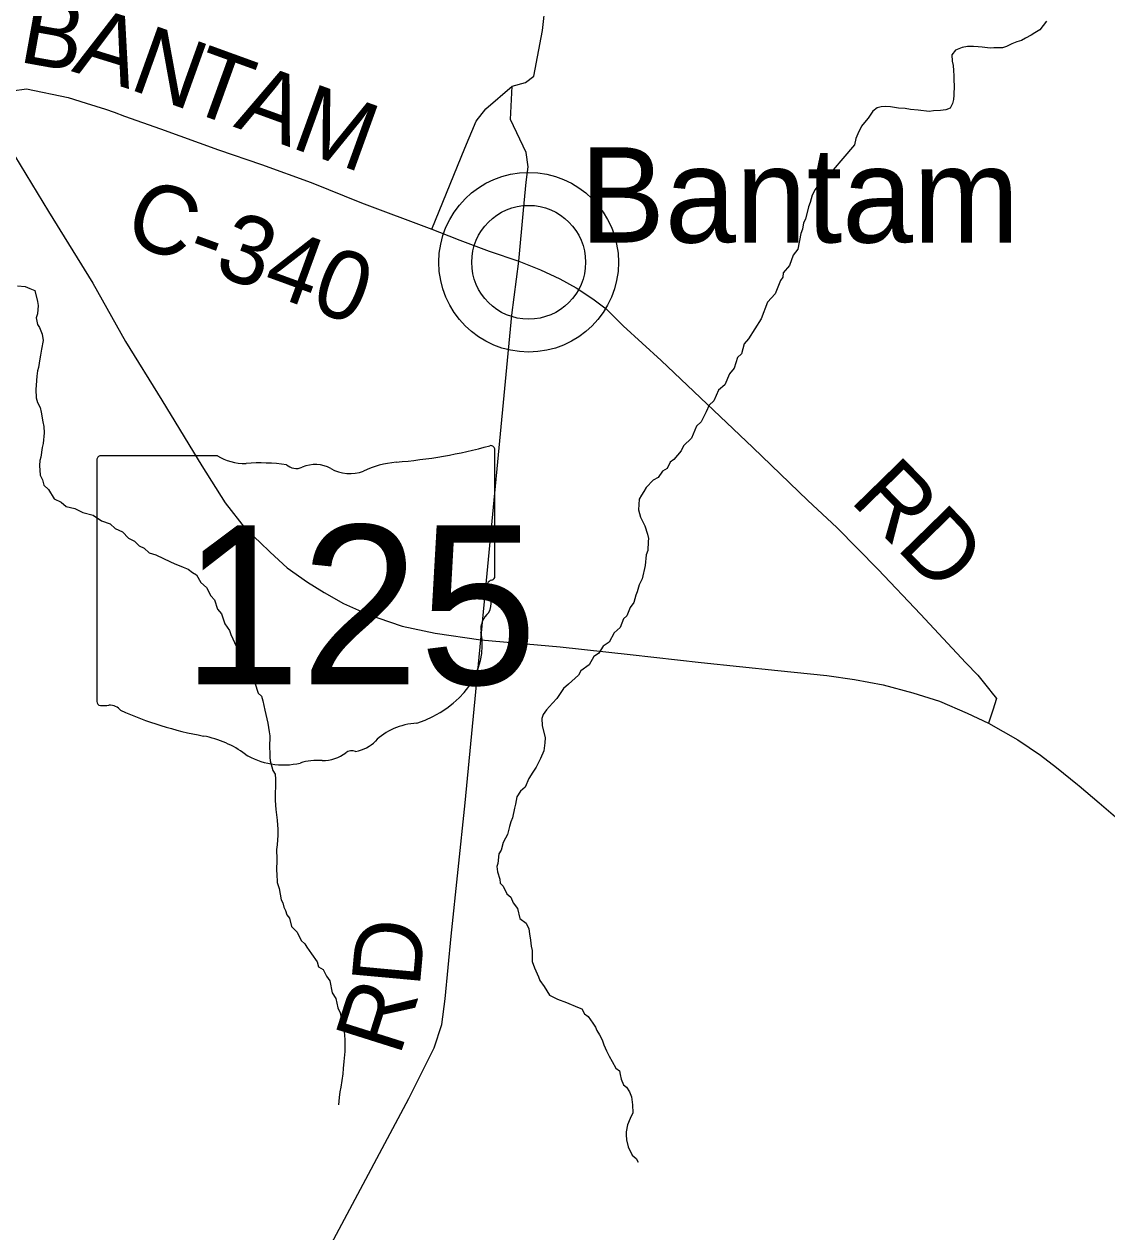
# Model space of a CAD drawing. Extents: x 1310247 to 1664935, y 235267 to 584339.
# Drawn here: x 1499836 to 1504571, y 363709 to 368992 of the extents above; entities that cross this region are included whole.
import ezdxf

# ---------------------------------------------------------------- set-up
doc = ezdxf.new("R2010")
doc.units = 0
for name, color, linetype in [('GM_X_County_Road', 7, 'Continuous'), ('GM_X_County_Road_Text', 7, 'Continuous'), ('GM_X_Minor_River', 7, 'Continuous'), ('GM_X_State_Location', 7, 'Continuous'), ('GM_X_State_Route', 7, 'Continuous'), ('GM_X_State_Shield', 7, 'Continuous'), ('GM_X_Unincorporated', 7, 'Continuous'), ('GM_X_Unincorporated_Location', 7, 'Continuous'), ('GM_X_Unincorporated_Text', 7, 'Continuous')]:
    doc.layers.add(name, color=color, linetype=linetype)

msp = doc.modelspace()

# ---------------------------------------------------------------- linework, layer by layer
at = {"layer": 'GM_X_County_Road'}
for points in [[(1501619, 368095.1), (1501762.8, 368449.7), (1501813.5, 368568), (1501854.5, 368621.1), (1501970.5, 368720.1), (1502029, 368737), (1502064.6, 368763.6), (1502103.3, 368964), (1502141.9, 369323.9), (1502187.8, 369761), (1502522.4, 369733.3), (1502730, 369703.3), (1503364, 369628.9), (1503966.6, 369574.5), (1505569.6, 369422.8)], [(1499657, 368636.8), (1499719.8, 368679.1), (1499783.7, 368700.8), (1499846, 368708.6), (1500028.3, 368670.6), (1500107.4, 368646.5), (1500191.9, 368619.9), (1500229.4, 368606.3)], [(1501999.5, 367954.6), (1502019.2, 368177.8), (1502031.8, 368300.6), (1502040.5, 368367.5), (1502030.8, 368430.3), (1501963.2, 368575.2), (1501970.5, 368720.1)], [(1500229.4, 368606.3), (1500275.2, 368589.7), (1500432.2, 368534.2), (1500685.1, 368442.2), (1500874.1, 368377.2), (1501091.4, 368299.9), (1501311.2, 368210.6), (1501619, 368095.1), (1501726.7, 368052.1)], [(1501726.7, 368052.1), (1501729, 368051.2), (1501869, 367998.1), (1501999.5, 367954.6), (1502086.4, 367920.8), (1502094.5, 367916.9)], [(1501833, 366298.1), (1501968.9, 367719), (1501999.5, 367954.6)], [(1502094.5, 367916.9), (1502178.1, 367877.3), (1502250.6, 367838.7), (1502323, 367790.4), (1502381, 367746.9), (1502455.9, 367672.1), (1502622.5, 367519.9), (1503022.6, 367140.4), (1503263.8, 366908.8), (1503390.4, 366790.6), (1503570.9, 366606.2), (1503755.9, 366411.6), (1503955, 366198.4), (1504006.4, 366144), (1504059.6, 366078.2), (1504063.6, 366073.3)], [(1498537.1, 358688.3), (1499078.1, 359694), (1500569.8, 362512.4), (1501518.5, 364293.1), (1501629.1, 364514.4), (1501662.4, 364616.3), (1501676.5, 364728.7), (1501702.9, 365002.7), (1501764.3, 365585.8), (1501833, 366298.1)], [(1504063.6, 366073.3), (1504088.7, 366042.6), (1504072.3, 365991.1), (1504053.3, 365934.5)]]:
    msp.add_lwpolyline(points, dxfattribs=at)
at = {"layer": 'GM_X_Minor_River'}
for points in [[(1504307.3, 369005.2), (1504292.9, 368985.3), (1504278.5, 368967.5), (1504256.2, 368953.8), (1504240, 368944.1), (1504215.7, 368930.5), (1504197.4, 368920.7), (1504177.3, 368915), (1504155, 368905.4), (1504132.8, 368893.7), (1504114.6, 368888), (1504076.5, 368888.7), (1504060.4, 368887), (1504026.3, 368891.6), (1504008.3, 368891.9), (1503988.2, 368894.2), (1503962.1, 368894.7), (1503938, 368889.1), (1503909.7, 368877.6), (1503893.3, 368857.8), (1503894.8, 368829.6), (1503898.5, 368811.5), (1503900.2, 368789.3), (1503901.8, 368765.2), (1503901.4, 368745.1), (1503903, 368723), (1503902.3, 368680.8), (1503900, 368662.8), (1503895.7, 368644.8), (1503885.3, 368624.9), (1503867.1, 368617.2), (1503843, 368613.6)], [(1503843, 368613.6), (1503812.9, 368612.1), (1503794.8, 368610.4), (1503746.7, 368615.3), (1503712.6, 368617.9), (1503688.6, 368622.3), (1503660.5, 368624.8), (1503624.5, 368629.5), (1503602.4, 368631.9), (1503584.3, 368630.2), (1503566.2, 368626.5), (1503547.9, 368610.7), (1503527.3, 368581), (1503510.9, 368561.2), (1503498.6, 368545.3), (1503482, 368511.5), (1503473.6, 368491.5), (1503467.1, 368463.5), (1503323.8, 368294.9)], [(1503323.8, 368294.9), (1503307.5, 368285.1), (1503295.2, 368269.2), (1503282.6, 368243.3), (1503274, 368211.3), (1503265.7, 368193.4), (1503252.6, 368139.3), (1503244.3, 368123.4), (1503239.8, 368095.3), (1503233.4, 368075.4), (1503220.1, 368007.3), (1503199.5, 367981.5), (1503182.6, 367935.5), (1503155.9, 367903.8), (1503153.6, 367885.8), (1503143.2, 367869.9), (1503120.1, 367812), (1503087.3, 367776.4), (1503059.8, 367702.5), (1503003.9, 367615), (1502985.5, 367593.2), (1502972.6, 367549.2), (1502956.2, 367533.5), (1502941.3, 367487.5), (1502920.8, 367461.7), (1502899.8, 367413.8), (1502873.3, 367390.2), (1502852.3, 367344.3), (1502831.9, 367324.6), (1502819.3, 367296.6), (1502796.4, 367252.8), (1502775.9, 367233.1), (1502754.9, 367181.2), (1502720.1, 367147.6), (1502709.7, 367125.7), (1502676.8, 367088.1), (1502660.6, 367076.3), (1502648, 367048.4), (1502627.7, 367036.6), (1502609.1, 367008.8), (1502586.8, 366997.2), (1502556, 366965.5), (1502545.7, 366947.6), (1502535.3, 366931.7), (1502525, 366913.8), (1502522.1, 366867.6), (1502531.6, 366835.3), (1502551, 366796.8), (1502562.4, 366760.4), (1502566.1, 366742.3), (1502565.8, 366728.2), (1502563.1, 366690.1), (1502556.7, 366670.1), (1502551.9, 366623.9), (1502538.8, 366565.9), (1502526.2, 366540), (1502517.6, 366508), (1502511.3, 366494), (1502502.7, 366462), (1502486.2, 366440.2), (1502471.5, 366404.2), (1502457.2, 366390.4), (1502442.4, 366352.5), (1502415.9, 366328.8), (1502395.1, 366289), (1502368.6, 366271.3), (1502347.9, 366239.5), (1502327.6, 366225.8), (1502306.9, 366190), (1502270.2, 366162.5), (1502259.8, 366144.6), (1502216.9, 366105.1), (1502194.4, 366085.4), (1502165.5, 366041.7), (1502147, 366021.9), (1502120.4, 365992.2), (1502105.9, 365972.4), (1502099.6, 365954.4), (1502101.1, 365924.2), (1502114.1, 365869.7), (1502113.7, 365847.6), (1502109.1, 365813.5), (1502094.4, 365779.6), (1502075.6, 365741.8), (1502061.2, 365719.9), (1502042.6, 365692.1), (1502027.8, 365654.2), (1502007.4, 365636.4), (1501990.9, 365612.6), (1501984.3, 365580.5), (1501979.9, 365562.5), (1501971.1, 365520.5), (1501964.8, 365502.5), (1501958.4, 365482.5), (1501949.7, 365446.5), (1501941.4, 365430.5), (1501931, 365412.6), (1501922.4, 365378.6), (1501912, 365362.7), (1501907.2, 365320.6), (1501903, 365306.6)], [(1499806.4, 367846.8), (1499840.5, 367844.2), (1499860.4, 367835.8), (1499882.4, 367827.4), (1499893.6, 367779), (1499897.3, 367760.8), (1499894.6, 367724.7), (1499888.3, 367706.7), (1499893.8, 367678.5), (1499903.6, 367664.3), (1499915.1, 367635.9), (1499918.6, 367607.7), (1499911.9, 367569.7), (1499907.4, 367543.6), (1499905.1, 367527.6), (1499898.4, 367489.5), (1499894.1, 367475.5), (1499891.7, 367451.4), (1499889, 367413.3), (1499886.6, 367393.2), (1499888, 367357), (1499893.6, 367336.8), (1499905.3, 367314.5), (1499910.9, 367294.3), (1499918.2, 367252), (1499921.9, 367231.8), (1499923.4, 367203.7), (1499918.5, 367157.5), (1499914.2, 367139.5), (1499909.4, 367097.4), (1499905.1, 367083.4), (1499902.7, 367061.3), (1499906, 367019.1), (1499915.6, 366998.8), (1499921.2, 366974.6), (1499943, 366956.1), (1499966.4, 366915.5), (1499998.3, 366900.9), (1500020.1, 366882.5), (1500058.1, 366873.8), (1500091.9, 366855.1), (1500138, 366844.3), (1500173.7, 366819.5), (1500211.6, 366806.8), (1500233.4, 366786.3), (1500265.3, 366771.7), (1500292.9, 366743.1), (1500318.8, 366730.6), (1500338.5, 366710.2), (1500360.5, 366699.8), (1500382.2, 366679.3), (1500412.2, 366670.7), (1500475.9, 366639.5), (1500491.9, 366633.2), (1500531.8, 366616.4)], [(1500531.8, 366616.4), (1500553.7, 366608), (1500571.6, 366593.6), (1500589.5, 366583.3), (1500608.9, 366548.8), (1500632.7, 366528.3), (1500652.1, 366491.8), (1500667.9, 366473.4), (1500681.2, 366433), (1500698.9, 366412.6), (1500714.2, 366368.1), (1500733.8, 366339.6), (1500739.5, 366321.4), (1500764.7, 366268.7), (1500784.4, 366246.3), (1500797.6, 366201.8), (1500815.3, 366177.4), (1500828.6, 366135), (1500844.2, 366110.6), (1500859.5, 366066.1), (1500873.3, 366051.8), (1500879, 366031.6), (1500888.3, 365991.3), (1500897.6, 365952.9), (1500901.3, 365934.8), (1500906.7, 365896.5), (1500910.4, 365878.3), (1500909.5, 365828.1), (1500911, 365804), (1500910.7, 365785.9), (1500912.4, 365769.8), (1500923.7, 365727.4), (1500933.5, 365711.1), (1500935.1, 365689), (1500933.4, 365596.6), (1500936.7, 365556.3), (1500941.9, 365510), (1500943.5, 365487.9), (1500945.2, 365471.8), (1500944.7, 365443.6), (1500941.9, 365401.5), (1500939.6, 365381.4), (1500940.8, 365339.2), (1500939.9, 365289), (1500941.6, 365274.9), (1500943, 365236.7), (1500950.5, 365210.4), (1500959.7, 365162), (1500967.5, 365147.8), (1500971.2, 365129.7), (1500979, 365115.5), (1500984.6, 365095.3), (1500996.4, 365081), (1501005.8, 365044.6), (1501029.5, 365020.1), (1501046.9, 364983.6), (1501062.7, 364969.3), (1501072.5, 364955.1), (1501092.1, 364924.6), (1501117.6, 364890), (1501123.2, 364867.8), (1501143.1, 364857.4), (1501158.7, 364827), (1501172.4, 364806.6), (1501183.5, 364754.2), (1501199.1, 364729.8), (1501208.4, 364689.5), (1501218.1, 364667.2), (1501225.4, 364628.9), (1501233.1, 364606.6), (1501236.4, 364570.4), (1501238, 364548.3), (1501239.1, 364498), (1501234.3, 364453.9), (1501231.8, 364423.8), (1501229.3, 364399.7), (1501220.2, 364341.6), (1501215.8, 364321.5), (1501213.4, 364297.5), (1501210.8, 364265.3)], [(1501903, 365306.6), (1501906.6, 365284.4), (1501916, 365252.1), (1501917.7, 365234), (1501931.6, 365221.7), (1501947, 365187.3), (1501964.9, 365172.9), (1501974.5, 365148.6), (1501994.1, 365124.1), (1502003.4, 365079.8), (1502031.1, 365059.2), (1502042.8, 365034.9), (1502046.4, 365012.7), (1502049.9, 364984.5), (1502053.4, 364958.3), (1502057.1, 364940.2), (1502058.3, 364891.9), (1502067.8, 364863.6), (1502085.2, 364825.1), (1502090.9, 364809), (1502110.5, 364782.5), (1502134, 364743.9), (1502147.9, 364737.6), (1502167.8, 364727.2), (1502207.8, 364712.5), (1502255.6, 364691.6), (1502275.6, 364685.2), (1502287.3, 364662.9), (1502303.1, 364650.6), (1502322.7, 364622.1), (1502334.4, 364603.8), (1502340.2, 364589.6), (1502351.9, 364571.3), (1502363.6, 364549), (1502371.2, 364526.8), (1502382.8, 364500.5), (1502394.5, 364478.2), (1502408.1, 364453.8), (1502423.7, 364425.4), (1502439.5, 364413.1), (1502443.2, 364396.9), (1502446.9, 364376.8), (1502456.5, 364352.5), (1502470.4, 364342.2), (1502484.1, 364321.9), (1502491.7, 364299.6), (1502497.1, 364265.4), (1502498.5, 364229.2), (1502486, 364205.3), (1502475.4, 364177.3), (1502468.9, 364147.3), (1502468.6, 364133.2), (1502470.2, 364111.1), (1502477.7, 364080.8), (1502495.1, 364044.3), (1502513, 364030), (1502520.7, 364013.7)]]:
    msp.add_lwpolyline(points, dxfattribs=at)
at = {"layer": 'GM_X_State_Route'}
for points in [[(1499411.8, 369040.5), (1499479.8, 368940.6), (1499588.1, 368755.4), (1499657, 368636.8), (1499744.1, 368499.6), (1499942.7, 368172.7), (1500136.4, 367859.4), (1500279.4, 367604.2), (1500438.2, 367346.7), (1500612.5, 367059.4), (1500714.9, 366897.8), (1500804.6, 366784.2), (1500867, 366726.6), (1500912, 366681.6), (1500986.6, 366613.7), (1501074.6, 366551.5), (1501147.3, 366505.6), (1501232.4, 366457.8), (1501310.8, 366423.3), (1501382.6, 366394.6), (1501489.7, 366358.3), (1501633.2, 366328.6), (1501833, 366298.1)], [(1501833, 366298.1), (1502180.4, 366267.4), (1502486.5, 366234.9), (1502797.4, 366199.5), (1503132.1, 366165.1), (1503346.4, 366142.1), (1503466.9, 366124.9), (1503593.2, 366101.9), (1503722.3, 366066.5), (1503840, 366030.2), (1503960.5, 365978.5), (1504053.3, 365934.5), (1504181.5, 365860.9), (1504280.9, 365794.9), (1504350.8, 365740.3), (1504443.6, 365665.7), (1504449.9, 365660.4)], [(1504449.9, 365660.4), (1504538.3, 365585.4), (1504680.8, 365463), (1504897.9, 365281.2), (1505107.4, 365100.4), (1505470, 364796.2), (1505644.1, 364649.9), (1505938.7, 364401.2), (1506183.6, 364190.7), (1506412.5, 363990.8), (1506608.3, 363819.6), (1506688.6, 363746.9), (1506854.1, 363603.4), (1507006.2, 363469.5), (1507141.1, 363350.9), (1507199.7, 363303.4)]]:
    msp.add_lwpolyline(points, dxfattribs=at)
at = {"layer": 'GM_X_State_Shield'}
for p, q in [((1500681, 367104.1), (1500171.4, 367104.1)), ((1501894.4, 366577.5), (1501894.4, 367130.3)), ((1500154.2, 367085.9), (1500154.2, 366029.3)), ((1501894.3, 366577.7), (1501894.4, 366577.5))]:
    msp.add_line(p, q, dxfattribs=at)
for centre, major_axis, start_param, end_param in [((1501274.6, 368544.6), (1845.5, 0), 4.814394, 5.042369), ((1501875.1, 367132.6), (19.4, 0), 6.141152, 7.989035), ((1500174.2, 367088.2), (20.2, 0), 1.712693, 3.28349), ((1500802.4, 367226.7), (195.5, 0), 4.042523, 4.731795), ((1500867.2, 366510.9), (702, 0), 1.404758, 1.657858), ((1501026.6, 367093.6), (56.4, 0), 3.836095, 5.185415), ((1501109.4, 366971.5), (117.3, 0), 0.950623, 2.079405), ((1501260.8, 367139), (141.1, 0), 4.081561, 5.145723), ((1501510, 366781.4), (371.3, 0), 1.699011, 2.107814), ((1501873.8, 366575.4), (20.7, 0), 5.05454, 6.418171), ((1501890, 366537), (30, 0), 1.883978, 3.671073), ((1501699.2, 366467.1), (180, 0), 5.934695, 6.695948), ((1501963.9, 366346.2), (130.9, 0), 2.387724, 3.262537), ((1501377.9, 366275.9), (461.6, 0), 5.101752, 6.440018), ((1500174.4, 366027), (20.3, 0), 3.00124, 4.508301), ((1500177.4, 366135.1), (155.2, 0), 4.665946, 4.897461), ((1500209.2, 365968.3), (56, 0), 0.519207, 1.627899), ((1500915.8, 366917.7), (1332.7, 0), 4.195997, 4.488961), ((1501572.6, 365732.6), (252.8, 0), 1.647645, 2.488434), ((1500518.5, 365554.6), (417, 0), 0.823519, 1.323587), ((1501252.3, 365926.9), (149.1, 0), 4.937069, 5.64225), ((1500969.5, 365963.1), (264.6, 0), 4.026481, 4.996735), ((1501122.3, 365597.7), (217.4, 0), 1.495662, 1.94098), ((1501141.7, 365883.9), (141, 0), 4.691044, 5.507374), ((1501269.2, 365781.6), (39.7, 0), 1.147584, 2.315152)]:
    msp.add_ellipse(centre, major_axis=major_axis, ratio=0.8, start_param=start_param, end_param=end_param, dxfattribs=at)
at = {"layer": 'GM_X_Unincorporated'}
for radius in [392.8, 249]:
    msp.add_circle((1502042.4, 367950.2), radius, dxfattribs=at)
at = {"layer": 'GM_X_Unincorporated_Location'}
msp.add_line((1502042.4, 367950.2), (1502042.4, 367950.2), dxfattribs=at)

# ---------------------------------------------------------------- texts
at = {"layer": 'GM_X_County_Road_Text'}
for s, rotation, p in [('B', 349.7908, (1499806.1, 368828.1)), ('A', 342.8213, (1500039.3, 368786.7)), ('N', 340.2442, (1500288.1, 368709.9)), ('T', 340.085, (1500536.3, 368620.7)), ('A', 340.0864, (1500747.3, 368544.3)), ('M', 340.0847, (1500995.5, 368454.3)), ('C-340', 339.9464, (1500260.2, 368046.5)), ('RD', 314.3094, (1503442.6, 366907.2)), ('D', 84.7638, (1501565.6, 364774.9)), ('R', 72.4605, (1501477.7, 364472.3))]:
    msp.add_text(s, height=300, rotation=rotation, dxfattribs=at).set_placement(p)
at = {"layer": 'GM_X_State_Location'}
for s in ['s', 'r']:
    msp.add_text(s, height=1, dxfattribs=at).set_placement((1501004.8, 366487.3))
msp.add_text('125', height=1, rotation=0, dxfattribs=at).set_placement((1500651.8, 366414.6))
at = {"layer": 'GM_X_State_Shield'}
msp.add_text('125', height=696.1, dxfattribs=at).set_placement((1500527.4, 366103.8))
at = {"layer": 'GM_X_Unincorporated_Text'}
msp.add_text('Bantam', height=417, rotation=0, dxfattribs=at).set_placement((1502266.6, 368036.5))

doc.saveas('drawing.dxf')
